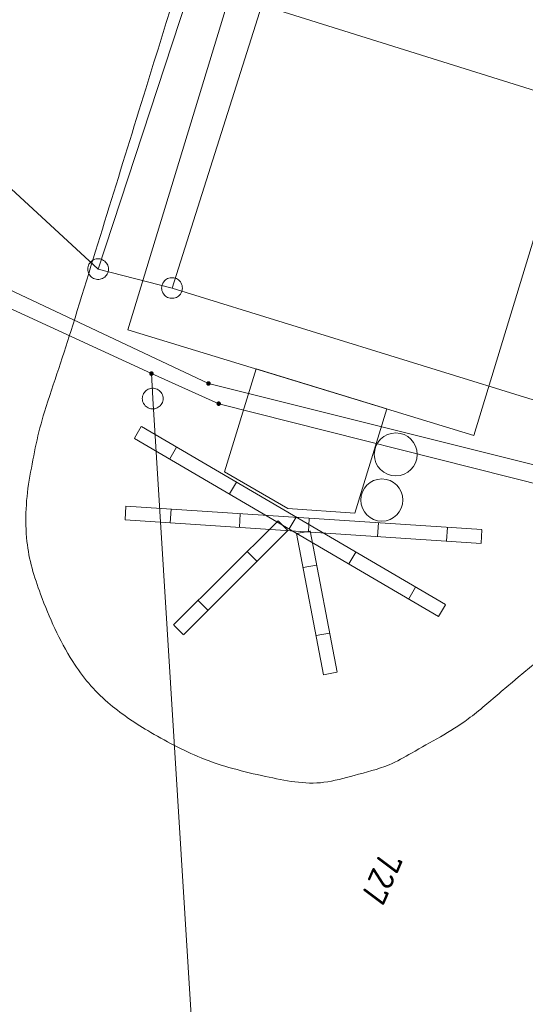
# Model space of a CAD drawing. Header units: metres. Extents: x 3425540 to 3446143, y 5432760 to 5444637.
# Tile 538 of 656: x 3437055 to 3437092, y 5444137 to 5444208. Entities that reach past the tile are written whole.
import ezdxf
from ezdxf.enums import TextEntityAlignment as Align

# ---------------------------------------------------------------- set-up
doc = ezdxf.new("R2010")
doc.units = ezdxf.units.M
doc.layers.add('B_Bestand', color=9, linetype='Continuous', lineweight=18)
doc.layers.add('B_Flurgrenzen', color=9, linetype='Continuous', lineweight=18)
doc.styles.get("Standard").update_dxf_attribs({"font": 'isocpeur.ttf'})

msp = doc.modelspace()

# ---------------------------------------------------------------- linework, layer by layer
at = {"layer": 'B_Bestand'}
for p, q in [((3437070.028, 5444174.961), (3437072.326, 5444182.381)), ((3437063.531, 5444177.38), (3437064.022, 5444178.22)), ((3437085.994, 5444165.366), (3437064.029, 5444178.231)), ((3437085.489, 5444164.503), (3437063.524, 5444177.368)), ((3437066.081, 5444175.887), (3437066.572, 5444176.726)), ((3437070.395, 5444173.36), (3437070.887, 5444174.199)), ((3437062.845, 5444171.501), (3437062.909, 5444172.472)), ((3437088.631, 5444170.787), (3437062.91, 5444172.485)), ((3437066.115, 5444171.285), (3437066.179, 5444172.256)), ((3437088.565, 5444169.789), (3437062.844, 5444171.487)), ((3437071.104, 5444170.956), (3437071.168, 5444171.927)), ((3437074.71, 5444170.833), (3437075.201, 5444171.672)), ((3437076.093, 5444170.627), (3437076.157, 5444171.597)), ((3437066.358, 5444163.907), (3437073.908, 5444171.424)), ((3437073.918, 5444171.414), (3437074.605, 5444170.724)), ((3437081.082, 5444170.297), (3437081.146, 5444171.268)), ((3437086.071, 5444169.968), (3437086.136, 5444170.939)), ((3437088.566, 5444169.803), (3437088.63, 5444170.774)), ((3437067.064, 5444163.198), (3437074.614, 5444170.715)), ((3437075.229, 5444170.498), (3437077.179, 5444160.307)), ((3437076.197, 5444170.683), (3437075.242, 5444170.5)), ((3437076.211, 5444170.686), (3437078.161, 5444160.495)), ((3437071.683, 5444169.188), (3437072.37, 5444168.499)), ((3437079.024, 5444168.306), (3437079.516, 5444169.145)), ((3437076.667, 5444168.228), (3437075.712, 5444168.045)), ((3437083.338, 5444165.779), (3437083.83, 5444166.618)), ((3437068.14, 5444165.661), (3437068.826, 5444164.971)), ((3437085.496, 5444164.515), (3437085.987, 5444165.355)), ((3437066.368, 5444163.897), (3437067.055, 5444163.207)), ((3437077.607, 5444163.317), (3437076.651, 5444163.134)), ((3437078.147, 5444160.492), (3437077.192, 5444160.309))]:
    msp.add_line(p, q, dxfattribs=at)
for points in [[(3437063.042, 5444185.214), (3437092.748, 5444282.568), (3437126.668, 5444272.218), (3437124.838, 5444266.218), (3437127.199, 5444265.497), (3437124.719, 5444257.369), (3437122.29, 5444258.11), (3437117.412, 5444242.124), (3437116.531, 5444242.393), (3437117.686, 5444246.181), (3437109.706, 5444248.616)], [(3437109.706, 5444248.616), (3437088.034, 5444177.588), (3437063.042, 5444185.214)], [(3437072.326, 5444182.381), (3437081.754, 5444179.504), (3437079.452, 5444171.961), (3437074.618, 5444172.316), (3437070.028, 5444174.961)]]:
    msp.add_lwpolyline(points, dxfattribs=at)
for centre, radius, start, end in [((3437082.401, 5444176.213), 1.549, 0.01906, 359.98207), ((3437081.397, 5444172.918), 1.524, 0.01933, 359.98174)]:
    msp.add_arc(centre, radius, start, end, dxfattribs=at)
msp.add_open_spline([(3437107.438, 5444171.744), (3437106.647, 5444172.115), (3437105.855, 5444172.485), (3437105.064, 5444172.855), (3437104.701, 5444173.025), (3437104.315, 5444173.138), (3437103.939, 5444173.277), (3437103.66, 5444173.381), (3437103.375, 5444173.491), (3437103.095, 5444173.559), (3437102.916, 5444173.603), (3437102.751, 5444173.419), (3437102.602, 5444173.277), (3437101.92, 5444172.626), (3437101.438, 5444171.985), (3437100.985, 5444171.237), (3437100.558, 5444170.532), (3437100.347, 5444169.713), (3437099.859, 5444169.056), (3437099.291, 5444168.292), (3437098.699, 5444167.547), (3437098.101, 5444166.804), (3437097.546, 5444166.116), (3437097.023, 5444165.407), (3437096.413, 5444164.764), (3437094.443, 5444162.686), (3437092.186, 5444160.942), (3437090.015, 5444159.087), (3437089.229, 5444158.415), (3437088.459, 5444157.732), (3437087.624, 5444157.117), (3437086.339, 5444156.172), (3437084.931, 5444155.441), (3437083.545, 5444154.655), (3437083.014, 5444154.354), (3437082.492, 5444154.048), (3437081.927, 5444153.81), (3437081.107, 5444153.466), (3437080.252, 5444153.272), (3437079.395, 5444153.036), (3437078.671, 5444152.837), (3437077.947, 5444152.639), (3437077.215, 5444152.544), (3437075.826, 5444152.364), (3437074.391, 5444152.664), (3437072.995, 5444152.966), (3437071.405, 5444153.31), (3437069.865, 5444153.69), (3437068.353, 5444154.303), (3437066.994, 5444154.855), (3437065.741, 5444155.528), (3437064.484, 5444156.273), (3437063.461, 5444156.879), (3437062.512, 5444157.534), (3437061.601, 5444158.313), (3437060.597, 5444159.172), (3437059.777, 5444160.147), (3437059.069, 5444161.268), (3437058.09, 5444162.818), (3437057.384, 5444164.408), (3437056.748, 5444166.123), (3437056.284, 5444167.375), (3437055.896, 5444168.627), (3437055.763, 5444169.923), (3437055.603, 5444171.482), (3437055.688, 5444173.087), (3437055.973, 5444174.637), (3437056.26, 5444176.202), (3437056.547, 5444177.765), (3437057.028, 5444179.28), (3437057.693, 5444181.376), (3437058.42, 5444183.446), (3437059.068, 5444185.543), (3437060.826, 5444191.231), (3437062.581, 5444196.92), (3437064.341, 5444202.607), (3437067.501, 5444212.819), (3437070.681, 5444223.025), (3437073.826, 5444233.241), (3437075.642, 5444239.141), (3437077.385, 5444245.063), (3437079.172, 5444250.971), (3437082.091, 5444260.622), (3437085.033, 5444270.266), (3437087.961, 5444279.914), (3437088.493, 5444281.668), (3437088.998, 5444283.42), (3437089.508, 5444285.191), (3437089.846, 5444286.365), (3437090.12, 5444287.578), (3437090.141, 5444288.78), (3437090.19, 5444291.6), (3437089.712, 5444294.484), (3437089.085, 5444297.265), (3437088.101, 5444301.629), (3437087.113, 5444305.989), (3437086.131, 5444310.352), (3437085.404, 5444313.578), (3437084.679, 5444316.805), (3437083.952, 5444320.031), (3437082.828, 5444325.02), (3437081.623, 5444329.986), (3437080.365, 5444334.947), (3437079.689, 5444337.612), (3437078.664, 5444340.162), (3437077.694, 5444342.742), (3437077.075, 5444344.389), (3437076.33, 5444345.956), (3437075.513, 5444347.527), (3437075.045, 5444348.427), (3437074.544, 5444349.4), (3437073.685, 5444349.919), (3437072.56, 5444350.6), (3437071.434, 5444351.28), (3437070.309, 5444351.96)], degree=3, knots=[0, 0, 0, 0, 0.010054, 0.010054, 0.010054, 0.014663, 0.014663, 0.014663, 0.018076, 0.018076, 0.018076, 0.020255, 0.020255, 0.020255, 0.03024, 0.03024, 0.03024, 0.039655, 0.039655, 0.039655, 0.050614, 0.050614, 0.050614, 0.060771, 0.060771, 0.060771, 0.093581, 0.093581, 0.093581, 0.105464, 0.105464, 0.105464, 0.12374, 0.12374, 0.12374, 0.130742, 0.130742, 0.130742, 0.140897, 0.140897, 0.140897, 0.14947, 0.14947, 0.14947, 0.165738, 0.165738, 0.165738, 0.184268, 0.184268, 0.184268, 0.200922, 0.200922, 0.200922, 0.214469, 0.214469, 0.214469, 0.229396, 0.229396, 0.229396, 0.250037, 0.250037, 0.250037, 0.265095, 0.265095, 0.265095, 0.283195, 0.283195, 0.283195, 0.301459, 0.301459, 0.301459, 0.326725, 0.326725, 0.326725, 0.395234, 0.395234, 0.395234, 0.518245, 0.518245, 0.518245, 0.589278, 0.589278, 0.589278, 0.705305, 0.705305, 0.705305, 0.726399, 0.726399, 0.726399, 0.740378, 0.740378, 0.740378, 0.773176, 0.773176, 0.773176, 0.824639, 0.824639, 0.824639, 0.862695, 0.862695, 0.862695, 0.921542, 0.921542, 0.921542, 0.953149, 0.953149, 0.953149, 0.97332, 0.97332, 0.97332, 0.984868, 0.984868, 0.984868, 1, 1, 1, 1], dxfattribs=at)
at = {"layer": 'B_Flurgrenzen'}
for p, q in [((3437060.898, 5444189.588), (3437073.146, 5444226.849)), ((3437072.731, 5444208.653), (3437066.239, 5444188.226)), ((3437072.731, 5444208.653), (3437115.562, 5444195.213)), ((3437050.008, 5444199.644), (3437060.898, 5444189.588)), ((3437060.898, 5444189.588), (3437066.239, 5444188.226)), ((3437068.873, 5444181.338), (3437054.013, 5444188.326)), ((3437066.239, 5444188.226), (3437109.913, 5444174.714)), ((3437064.752, 5444182.045), (3437053.744, 5444187.109)), ((3437069.614, 5444179.875), (3437064.752, 5444182.045)), ((3437064.752, 5444182.045), (3437064.845, 5444180.245)), ((3437108.4, 5444171.436), (3437068.873, 5444181.338)), ((3437064.845, 5444180.245), (3437070.641, 5444087.397)), ((3437093.289, 5444173.895), (3437069.614, 5444179.875))]:
    msp.add_line(p, q, dxfattribs=at)
for points in [[(3437061.648, 5444189.588), (3437061.642, 5444189.682), (3437061.624, 5444189.771), (3437061.595, 5444189.866), (3437061.554, 5444189.948), (3437061.5, 5444190.025), (3437061.441, 5444190.102), (3437061.376, 5444190.167), (3437061.3, 5444190.22), (3437061.217, 5444190.267), (3437061.128, 5444190.297), (3437061.04, 5444190.32), (3437060.945, 5444190.332), (3437060.851, 5444190.332), (3437060.756, 5444190.32), (3437060.668, 5444190.297), (3437060.579, 5444190.267), (3437060.496, 5444190.22), (3437060.42, 5444190.167), (3437060.355, 5444190.102), (3437060.296, 5444190.025), (3437060.242, 5444189.948), (3437060.201, 5444189.866), (3437060.172, 5444189.771), (3437060.154, 5444189.682), (3437060.148, 5444189.588), (3437060.154, 5444189.494), (3437060.172, 5444189.405), (3437060.201, 5444189.31), (3437060.242, 5444189.228), (3437060.296, 5444189.151), (3437060.355, 5444189.074), (3437060.42, 5444189.009), (3437060.496, 5444188.956), (3437060.579, 5444188.909), (3437060.668, 5444188.879), (3437060.756, 5444188.856), (3437060.851, 5444188.844), (3437060.945, 5444188.844), (3437061.04, 5444188.856), (3437061.128, 5444188.879), (3437061.217, 5444188.909), (3437061.3, 5444188.956), (3437061.376, 5444189.009), (3437061.441, 5444189.074), (3437061.5, 5444189.151), (3437061.554, 5444189.228), (3437061.595, 5444189.31), (3437061.624, 5444189.405), (3437061.642, 5444189.494), (3437061.648, 5444189.588)], [(3437066.989, 5444188.226), (3437066.983, 5444188.32), (3437066.965, 5444188.409), (3437066.936, 5444188.504), (3437066.895, 5444188.586), (3437066.841, 5444188.663), (3437066.782, 5444188.74), (3437066.717, 5444188.805), (3437066.641, 5444188.858), (3437066.558, 5444188.905), (3437066.469, 5444188.935), (3437066.381, 5444188.958), (3437066.286, 5444188.97), (3437066.192, 5444188.97), (3437066.097, 5444188.958), (3437066.009, 5444188.935), (3437065.92, 5444188.905), (3437065.837, 5444188.858), (3437065.761, 5444188.805), (3437065.696, 5444188.74), (3437065.637, 5444188.663), (3437065.583, 5444188.586), (3437065.542, 5444188.504), (3437065.513, 5444188.409), (3437065.495, 5444188.32), (3437065.489, 5444188.226), (3437065.495, 5444188.132), (3437065.513, 5444188.043), (3437065.542, 5444187.948), (3437065.583, 5444187.866), (3437065.637, 5444187.789), (3437065.696, 5444187.712), (3437065.761, 5444187.647), (3437065.837, 5444187.594), (3437065.92, 5444187.547), (3437066.009, 5444187.517), (3437066.097, 5444187.494), (3437066.192, 5444187.482), (3437066.286, 5444187.482), (3437066.381, 5444187.494), (3437066.469, 5444187.517), (3437066.558, 5444187.547), (3437066.641, 5444187.594), (3437066.717, 5444187.647), (3437066.782, 5444187.712), (3437066.841, 5444187.789), (3437066.895, 5444187.866), (3437066.936, 5444187.948), (3437066.965, 5444188.043), (3437066.983, 5444188.132), (3437066.989, 5444188.226)], [(3437064.877, 5444182.045), (3437064.876, 5444182.061), (3437064.873, 5444182.076), (3437064.868, 5444182.091), (3437064.861, 5444182.105), (3437064.853, 5444182.119), (3437064.844, 5444182.131), (3437064.832, 5444182.141), (3437064.819, 5444182.15), (3437064.805, 5444182.158), (3437064.79, 5444182.164), (3437064.776, 5444182.168), (3437064.76, 5444182.17), (3437064.744, 5444182.17), (3437064.728, 5444182.168), (3437064.714, 5444182.164), (3437064.699, 5444182.158), (3437064.685, 5444182.15), (3437064.672, 5444182.141), (3437064.66, 5444182.131), (3437064.651, 5444182.119), (3437064.643, 5444182.105), (3437064.636, 5444182.091), (3437064.631, 5444182.076), (3437064.628, 5444182.061), (3437064.627, 5444182.045), (3437064.628, 5444182.029), (3437064.631, 5444182.014), (3437064.636, 5444181.999), (3437064.643, 5444181.985), (3437064.651, 5444181.971), (3437064.66, 5444181.959), (3437064.672, 5444181.949), (3437064.685, 5444181.94), (3437064.699, 5444181.932), (3437064.714, 5444181.926), (3437064.728, 5444181.922), (3437064.744, 5444181.92), (3437064.76, 5444181.92), (3437064.776, 5444181.922), (3437064.79, 5444181.926), (3437064.805, 5444181.932), (3437064.819, 5444181.94), (3437064.832, 5444181.949), (3437064.844, 5444181.959), (3437064.853, 5444181.971), (3437064.861, 5444181.985), (3437064.868, 5444181.999), (3437064.873, 5444182.014), (3437064.876, 5444182.029), (3437064.877, 5444182.045)], [(3437064.852, 5444182.045), (3437064.851, 5444182.059), (3437064.848, 5444182.073), (3437064.844, 5444182.085), (3437064.838, 5444182.098), (3437064.829, 5444182.11), (3437064.819, 5444182.12), (3437064.808, 5444182.129), (3437064.796, 5444182.136), (3437064.783, 5444182.14), (3437064.77, 5444182.143), (3437064.756, 5444182.145), (3437064.741, 5444182.144), (3437064.727, 5444182.142), (3437064.715, 5444182.139), (3437064.702, 5444182.132), (3437064.69, 5444182.124), (3437064.68, 5444182.115), (3437064.67, 5444182.104), (3437064.663, 5444182.092), (3437064.658, 5444182.079), (3437064.654, 5444182.066), (3437064.652, 5444182.052), (3437064.652, 5444182.038), (3437064.654, 5444182.024), (3437064.658, 5444182.011), (3437064.663, 5444181.998), (3437064.67, 5444181.986), (3437064.68, 5444181.975), (3437064.69, 5444181.966), (3437064.702, 5444181.958), (3437064.715, 5444181.951), (3437064.727, 5444181.948), (3437064.741, 5444181.946), (3437064.756, 5444181.945), (3437064.77, 5444181.947), (3437064.783, 5444181.95), (3437064.796, 5444181.954), (3437064.808, 5444181.961), (3437064.819, 5444181.97), (3437064.829, 5444181.98), (3437064.838, 5444181.992), (3437064.844, 5444182.005), (3437064.848, 5444182.017), (3437064.851, 5444182.031), (3437064.852, 5444182.045)], [(3437064.828, 5444182.045), (3437064.827, 5444182.057), (3437064.824, 5444182.069), (3437064.819, 5444182.08), (3437064.813, 5444182.09), (3437064.804, 5444182.1), (3437064.795, 5444182.107), (3437064.784, 5444182.114), (3437064.773, 5444182.118), (3437064.761, 5444182.12), (3437064.749, 5444182.121), (3437064.737, 5444182.119), (3437064.725, 5444182.116), (3437064.715, 5444182.111), (3437064.704, 5444182.104), (3437064.695, 5444182.095), (3437064.688, 5444182.085), (3437064.682, 5444182.075), (3437064.678, 5444182.063), (3437064.676, 5444182.051), (3437064.676, 5444182.039), (3437064.678, 5444182.027), (3437064.682, 5444182.015), (3437064.688, 5444182.005), (3437064.695, 5444181.995), (3437064.704, 5444181.986), (3437064.714, 5444181.979), (3437064.725, 5444181.974), (3437064.737, 5444181.971), (3437064.749, 5444181.969), (3437064.761, 5444181.97), (3437064.773, 5444181.972), (3437064.784, 5444181.976), (3437064.795, 5444181.983), (3437064.804, 5444181.99), (3437064.813, 5444182), (3437064.819, 5444182.01), (3437064.824, 5444182.021), (3437064.827, 5444182.033), (3437064.828, 5444182.045)], [(3437064.803, 5444182.045), (3437064.802, 5444182.055), (3437064.799, 5444182.065), (3437064.794, 5444182.074), (3437064.788, 5444182.081), (3437064.781, 5444182.087), (3437064.772, 5444182.092), (3437064.762, 5444182.095), (3437064.752, 5444182.096), (3437064.742, 5444182.095), (3437064.732, 5444182.092), (3437064.723, 5444182.087), (3437064.716, 5444182.081), (3437064.71, 5444182.074), (3437064.705, 5444182.065), (3437064.702, 5444182.055), (3437064.701, 5444182.045), (3437064.702, 5444182.035), (3437064.705, 5444182.025), (3437064.71, 5444182.016), (3437064.716, 5444182.009), (3437064.723, 5444182.003), (3437064.732, 5444181.998), (3437064.742, 5444181.995), (3437064.752, 5444181.994), (3437064.762, 5444181.995), (3437064.772, 5444181.998), (3437064.781, 5444182.003), (3437064.788, 5444182.009), (3437064.794, 5444182.016), (3437064.799, 5444182.025), (3437064.802, 5444182.035), (3437064.803, 5444182.045)], [(3437064.779, 5444182.045), (3437064.778, 5444182.052), (3437064.775, 5444182.059), (3437064.77, 5444182.065), (3437064.764, 5444182.069), (3437064.757, 5444182.071), (3437064.75, 5444182.072), (3437064.743, 5444182.07), (3437064.736, 5444182.067), (3437064.731, 5444182.062), (3437064.727, 5444182.056), (3437064.725, 5444182.049), (3437064.725, 5444182.041), (3437064.727, 5444182.034), (3437064.731, 5444182.028), (3437064.736, 5444182.023), (3437064.743, 5444182.02), (3437064.75, 5444182.018), (3437064.757, 5444182.019), (3437064.764, 5444182.021), (3437064.77, 5444182.025), (3437064.775, 5444182.031), (3437064.778, 5444182.038), (3437064.779, 5444182.045)], [(3437068.902, 5444181.216), (3437068.917, 5444181.221), (3437068.932, 5444181.228), (3437068.945, 5444181.236), (3437068.957, 5444181.246), (3437068.968, 5444181.257), (3437068.978, 5444181.269), (3437068.985, 5444181.283), (3437068.991, 5444181.298), (3437068.995, 5444181.313), (3437068.998, 5444181.329), (3437068.998, 5444181.344), (3437068.996, 5444181.36), (3437068.993, 5444181.375), (3437068.987, 5444181.39), (3437068.98, 5444181.403), (3437068.97, 5444181.416), (3437068.96, 5444181.428), (3437068.948, 5444181.438), (3437068.935, 5444181.447), (3437068.921, 5444181.454), (3437068.906, 5444181.458), (3437068.891, 5444181.462), (3437068.875, 5444181.463), (3437068.859, 5444181.462), (3437068.843, 5444181.459), (3437068.828, 5444181.455), (3437068.814, 5444181.448), (3437068.801, 5444181.44), (3437068.789, 5444181.43), (3437068.777, 5444181.419), (3437068.768, 5444181.407), (3437068.76, 5444181.393), (3437068.755, 5444181.378), (3437068.75, 5444181.363), (3437068.748, 5444181.347), (3437068.748, 5444181.332), (3437068.75, 5444181.316), (3437068.753, 5444181.301), (3437068.759, 5444181.286), (3437068.766, 5444181.273), (3437068.775, 5444181.26), (3437068.786, 5444181.248), (3437068.798, 5444181.238), (3437068.811, 5444181.229), (3437068.825, 5444181.222), (3437068.84, 5444181.218), (3437068.855, 5444181.214), (3437068.871, 5444181.213), (3437068.887, 5444181.214), (3437068.902, 5444181.216)], [(3437068.896, 5444181.24), (3437068.91, 5444181.244), (3437068.922, 5444181.251), (3437068.934, 5444181.258), (3437068.945, 5444181.267), (3437068.954, 5444181.279), (3437068.961, 5444181.29), (3437068.967, 5444181.303), (3437068.971, 5444181.316), (3437068.973, 5444181.33), (3437068.973, 5444181.344), (3437068.971, 5444181.358), (3437068.967, 5444181.372), (3437068.962, 5444181.385), (3437068.955, 5444181.396), (3437068.945, 5444181.407), (3437068.935, 5444181.417), (3437068.924, 5444181.424), (3437068.911, 5444181.431), (3437068.898, 5444181.435), (3437068.884, 5444181.438), (3437068.87, 5444181.438), (3437068.856, 5444181.437), (3437068.843, 5444181.434), (3437068.83, 5444181.429), (3437068.817, 5444181.422), (3437068.806, 5444181.413), (3437068.796, 5444181.403), (3437068.788, 5444181.391), (3437068.782, 5444181.38), (3437068.777, 5444181.366), (3437068.773, 5444181.352), (3437068.772, 5444181.339), (3437068.774, 5444181.325), (3437068.776, 5444181.31), (3437068.781, 5444181.298), (3437068.787, 5444181.285), (3437068.795, 5444181.274), (3437068.805, 5444181.264), (3437068.816, 5444181.255), (3437068.828, 5444181.248), (3437068.841, 5444181.242), (3437068.855, 5444181.239), (3437068.869, 5444181.238), (3437068.883, 5444181.238), (3437068.896, 5444181.24)], [(3437065.595, 5444180.245), (3437065.589, 5444180.339), (3437065.571, 5444180.428), (3437065.542, 5444180.523), (3437065.501, 5444180.605), (3437065.447, 5444180.682), (3437065.388, 5444180.759), (3437065.323, 5444180.824), (3437065.247, 5444180.877), (3437065.164, 5444180.924), (3437065.075, 5444180.954), (3437064.987, 5444180.977), (3437064.892, 5444180.989), (3437064.798, 5444180.989), (3437064.703, 5444180.977), (3437064.615, 5444180.954), (3437064.526, 5444180.924), (3437064.443, 5444180.877), (3437064.367, 5444180.824), (3437064.302, 5444180.759), (3437064.243, 5444180.682), (3437064.189, 5444180.605), (3437064.148, 5444180.523), (3437064.119, 5444180.428), (3437064.101, 5444180.339), (3437064.095, 5444180.245), (3437064.101, 5444180.151), (3437064.119, 5444180.062), (3437064.148, 5444179.967), (3437064.189, 5444179.885), (3437064.243, 5444179.808), (3437064.302, 5444179.731), (3437064.367, 5444179.666), (3437064.443, 5444179.613), (3437064.526, 5444179.566), (3437064.615, 5444179.536), (3437064.703, 5444179.513), (3437064.798, 5444179.501), (3437064.892, 5444179.501), (3437064.987, 5444179.513), (3437065.075, 5444179.536), (3437065.164, 5444179.566), (3437065.247, 5444179.613), (3437065.323, 5444179.666), (3437065.388, 5444179.731), (3437065.447, 5444179.808), (3437065.501, 5444179.885), (3437065.542, 5444179.967), (3437065.571, 5444180.062), (3437065.589, 5444180.151), (3437065.595, 5444180.245)], [(3437068.891, 5444181.264), (3437068.902, 5444181.268), (3437068.913, 5444181.274), (3437068.923, 5444181.281), (3437068.931, 5444181.289), (3437068.939, 5444181.3), (3437068.943, 5444181.31), (3437068.947, 5444181.323), (3437068.949, 5444181.335), (3437068.948, 5444181.347), (3437068.946, 5444181.359), (3437068.941, 5444181.37), (3437068.936, 5444181.38), (3437068.928, 5444181.39), (3437068.919, 5444181.399), (3437068.908, 5444181.405), (3437068.897, 5444181.41), (3437068.885, 5444181.413), (3437068.873, 5444181.414), (3437068.861, 5444181.413), (3437068.849, 5444181.41), (3437068.838, 5444181.405), (3437068.828, 5444181.399), (3437068.819, 5444181.391), (3437068.811, 5444181.382), (3437068.804, 5444181.371), (3437068.8, 5444181.36), (3437068.798, 5444181.347), (3437068.798, 5444181.335), (3437068.799, 5444181.323), (3437068.802, 5444181.312), (3437068.807, 5444181.301), (3437068.814, 5444181.29), (3437068.823, 5444181.281), (3437068.832, 5444181.274), (3437068.843, 5444181.268), (3437068.854, 5444181.265), (3437068.867, 5444181.262), (3437068.879, 5444181.262), (3437068.891, 5444181.264)], [(3437068.885, 5444181.288), (3437068.894, 5444181.291), (3437068.903, 5444181.297), (3437068.911, 5444181.303), (3437068.917, 5444181.311), (3437068.921, 5444181.32), (3437068.923, 5444181.33), (3437068.924, 5444181.34), (3437068.923, 5444181.35), (3437068.919, 5444181.359), (3437068.914, 5444181.368), (3437068.907, 5444181.376), (3437068.9, 5444181.382), (3437068.891, 5444181.386), (3437068.881, 5444181.388), (3437068.871, 5444181.389), (3437068.861, 5444181.388), (3437068.852, 5444181.384), (3437068.843, 5444181.379), (3437068.835, 5444181.372), (3437068.829, 5444181.365), (3437068.825, 5444181.356), (3437068.822, 5444181.346), (3437068.822, 5444181.336), (3437068.823, 5444181.326), (3437068.826, 5444181.317), (3437068.832, 5444181.308), (3437068.838, 5444181.3), (3437068.846, 5444181.294), (3437068.855, 5444181.29), (3437068.865, 5444181.287), (3437068.875, 5444181.287), (3437068.885, 5444181.288)], [(3437068.879, 5444181.312), (3437068.886, 5444181.315), (3437068.892, 5444181.319), (3437068.896, 5444181.325), (3437068.899, 5444181.332), (3437068.899, 5444181.339), (3437068.898, 5444181.346), (3437068.895, 5444181.352), (3437068.89, 5444181.358), (3437068.884, 5444181.362), (3437068.878, 5444181.364), (3437068.87, 5444181.365), (3437068.863, 5444181.363), (3437068.857, 5444181.359), (3437068.852, 5444181.354), (3437068.848, 5444181.348), (3437068.847, 5444181.341), (3437068.847, 5444181.334), (3437068.849, 5444181.327), (3437068.853, 5444181.321), (3437068.858, 5444181.316), (3437068.865, 5444181.313), (3437068.872, 5444181.311), (3437068.879, 5444181.312)], [(3437069.739, 5444179.875), (3437069.738, 5444179.891), (3437069.735, 5444179.906), (3437069.73, 5444179.921), (3437069.723, 5444179.935), (3437069.715, 5444179.949), (3437069.706, 5444179.961), (3437069.694, 5444179.971), (3437069.681, 5444179.98), (3437069.667, 5444179.988), (3437069.652, 5444179.994), (3437069.638, 5444179.998), (3437069.622, 5444180), (3437069.606, 5444180), (3437069.59, 5444179.998), (3437069.576, 5444179.994), (3437069.561, 5444179.988), (3437069.547, 5444179.98), (3437069.534, 5444179.971), (3437069.522, 5444179.961), (3437069.513, 5444179.949), (3437069.505, 5444179.935), (3437069.498, 5444179.921), (3437069.493, 5444179.906), (3437069.49, 5444179.891), (3437069.489, 5444179.875), (3437069.49, 5444179.859), (3437069.493, 5444179.844), (3437069.498, 5444179.829), (3437069.505, 5444179.815), (3437069.513, 5444179.801), (3437069.522, 5444179.789), (3437069.534, 5444179.779), (3437069.547, 5444179.77), (3437069.561, 5444179.762), (3437069.576, 5444179.756), (3437069.59, 5444179.752), (3437069.606, 5444179.75), (3437069.622, 5444179.75), (3437069.638, 5444179.752), (3437069.652, 5444179.756), (3437069.667, 5444179.762), (3437069.681, 5444179.77), (3437069.694, 5444179.779), (3437069.706, 5444179.789), (3437069.715, 5444179.801), (3437069.723, 5444179.815), (3437069.73, 5444179.829), (3437069.735, 5444179.844), (3437069.738, 5444179.859), (3437069.739, 5444179.875)], [(3437069.714, 5444179.875), (3437069.713, 5444179.889), (3437069.71, 5444179.903), (3437069.706, 5444179.915), (3437069.7, 5444179.928), (3437069.691, 5444179.94), (3437069.681, 5444179.95), (3437069.67, 5444179.959), (3437069.658, 5444179.966), (3437069.645, 5444179.97), (3437069.632, 5444179.973), (3437069.618, 5444179.975), (3437069.603, 5444179.974), (3437069.589, 5444179.972), (3437069.577, 5444179.969), (3437069.564, 5444179.962), (3437069.552, 5444179.954), (3437069.542, 5444179.945), (3437069.532, 5444179.934), (3437069.525, 5444179.922), (3437069.52, 5444179.909), (3437069.516, 5444179.896), (3437069.514, 5444179.882), (3437069.514, 5444179.868), (3437069.516, 5444179.854), (3437069.52, 5444179.841), (3437069.525, 5444179.828), (3437069.532, 5444179.816), (3437069.542, 5444179.805), (3437069.552, 5444179.796), (3437069.564, 5444179.788), (3437069.577, 5444179.781), (3437069.589, 5444179.778), (3437069.603, 5444179.776), (3437069.618, 5444179.775), (3437069.632, 5444179.777), (3437069.645, 5444179.78), (3437069.658, 5444179.784), (3437069.67, 5444179.791), (3437069.681, 5444179.8), (3437069.691, 5444179.81), (3437069.7, 5444179.822), (3437069.706, 5444179.835), (3437069.71, 5444179.847), (3437069.713, 5444179.861), (3437069.714, 5444179.875)], [(3437069.69, 5444179.875), (3437069.689, 5444179.887), (3437069.686, 5444179.899), (3437069.681, 5444179.91), (3437069.675, 5444179.92), (3437069.666, 5444179.93), (3437069.657, 5444179.937), (3437069.646, 5444179.944), (3437069.635, 5444179.948), (3437069.623, 5444179.95), (3437069.611, 5444179.951), (3437069.599, 5444179.949), (3437069.587, 5444179.946), (3437069.577, 5444179.941), (3437069.566, 5444179.934), (3437069.557, 5444179.925), (3437069.55, 5444179.915), (3437069.544, 5444179.905), (3437069.54, 5444179.893), (3437069.538, 5444179.881), (3437069.538, 5444179.869), (3437069.54, 5444179.857), (3437069.544, 5444179.845), (3437069.55, 5444179.835), (3437069.557, 5444179.825), (3437069.566, 5444179.816), (3437069.576, 5444179.809), (3437069.587, 5444179.804), (3437069.599, 5444179.801), (3437069.611, 5444179.799), (3437069.623, 5444179.8), (3437069.635, 5444179.802), (3437069.646, 5444179.806), (3437069.657, 5444179.813), (3437069.666, 5444179.82), (3437069.675, 5444179.83), (3437069.681, 5444179.84), (3437069.686, 5444179.851), (3437069.689, 5444179.863), (3437069.69, 5444179.875)], [(3437069.665, 5444179.875), (3437069.664, 5444179.885), (3437069.661, 5444179.895), (3437069.656, 5444179.904), (3437069.65, 5444179.911), (3437069.643, 5444179.917), (3437069.634, 5444179.922), (3437069.624, 5444179.925), (3437069.614, 5444179.926), (3437069.604, 5444179.925), (3437069.594, 5444179.922), (3437069.585, 5444179.917), (3437069.578, 5444179.911), (3437069.572, 5444179.904), (3437069.567, 5444179.895), (3437069.564, 5444179.885), (3437069.563, 5444179.875), (3437069.564, 5444179.865), (3437069.567, 5444179.855), (3437069.572, 5444179.846), (3437069.578, 5444179.839), (3437069.585, 5444179.833), (3437069.594, 5444179.828), (3437069.604, 5444179.825), (3437069.614, 5444179.824), (3437069.624, 5444179.825), (3437069.634, 5444179.828), (3437069.643, 5444179.833), (3437069.65, 5444179.839), (3437069.656, 5444179.846), (3437069.661, 5444179.855), (3437069.664, 5444179.865), (3437069.665, 5444179.875)], [(3437069.641, 5444179.875), (3437069.64, 5444179.882), (3437069.637, 5444179.889), (3437069.632, 5444179.895), (3437069.626, 5444179.899), (3437069.619, 5444179.901), (3437069.612, 5444179.902), (3437069.605, 5444179.9), (3437069.598, 5444179.897), (3437069.593, 5444179.892), (3437069.589, 5444179.886), (3437069.587, 5444179.879), (3437069.587, 5444179.871), (3437069.589, 5444179.864), (3437069.593, 5444179.858), (3437069.598, 5444179.853), (3437069.605, 5444179.85), (3437069.612, 5444179.848), (3437069.619, 5444179.849), (3437069.626, 5444179.851), (3437069.632, 5444179.855), (3437069.637, 5444179.861), (3437069.64, 5444179.868), (3437069.641, 5444179.875)]]:
    msp.add_lwpolyline(points, dxfattribs=at)

# ---------------------------------------------------------------- texts
msp.add_text('727', height=1.8, rotation=246.59998, dxfattribs=at).set_placement((3437081.385, 5444145.59), align=Align.MIDDLE)

doc.saveas('drawing.dxf')
